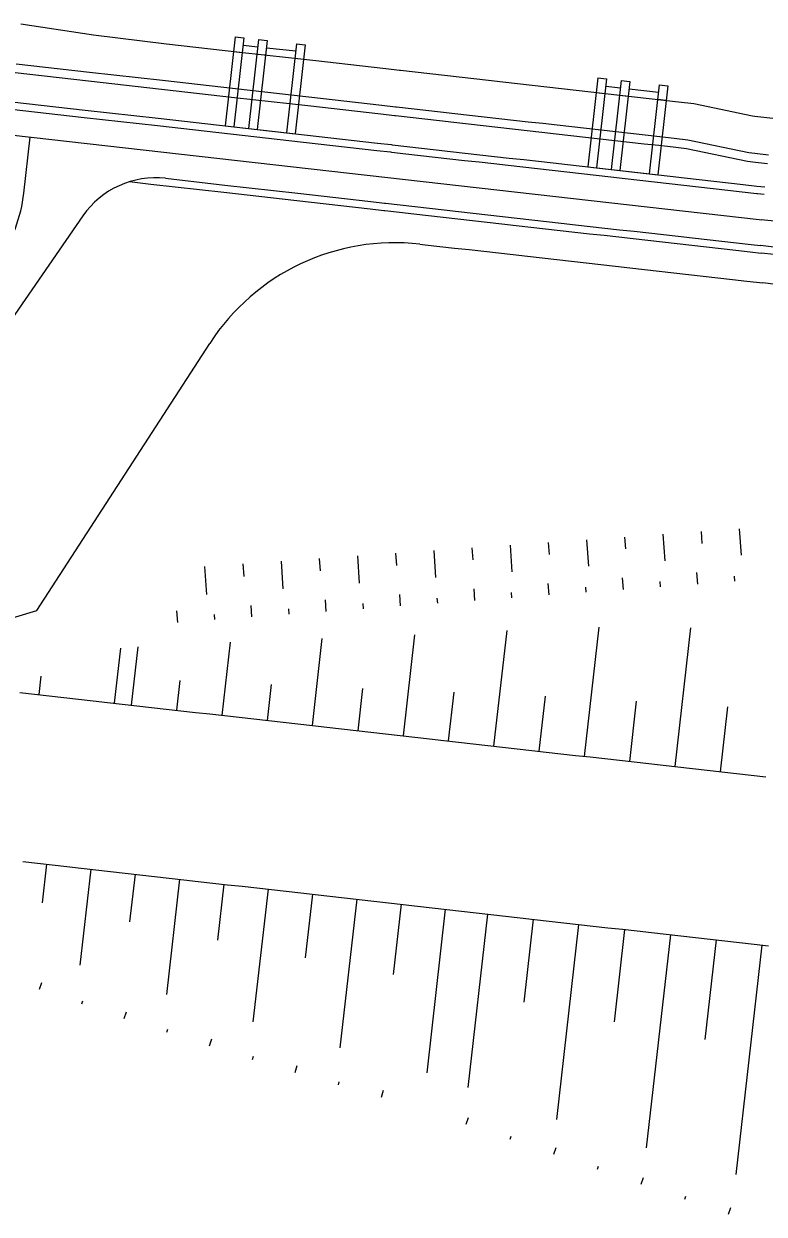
# Model space of a CAD drawing. Extents: x -552278 to -547230, y -1151007 to -1148251.
# Drawn here: x -551608.3 to -551558, y -1148672.6 to -1148591.6 of the extents above; entities that cross this region are included whole.
import ezdxf

# ---------------------------------------------------------------- set-up
doc = ezdxf.new("R2010")
doc.units = 0
doc.layers.add('u_trat navrh', color=7, linetype='Continuous')

msp = doc.modelspace()

# ---------------------------------------------------------------- linework, layer by layer
at = {"layer": 'u_trat navrh'}
for p, q in [((-551593.915, -1148592.498), (-551594.602, -1148598.559)), ((-551593.319, -1148592.565), (-551594.005, -1148598.627)), ((-551593.915, -1148592.498), (-551593.319, -1148592.565)), ((-551593.375, -1148593.062), (-551592.382, -1148593.175)), ((-551592.326, -1148592.678), (-551593.012, -1148598.739)), ((-551591.729, -1148592.745), (-551592.416, -1148598.807)), ((-551592.326, -1148592.678), (-551591.729, -1148592.745)), ((-551589.742, -1148592.97), (-551590.428, -1148599.032)), ((-551589.146, -1148593.038), (-551589.832, -1148599.099)), ((-551589.742, -1148592.97), (-551589.146, -1148593.038)), ((-551594.028, -1148593.492), (-551593.432, -1148593.559)), ((-551592.438, -1148593.672), (-551591.842, -1148593.739)), ((-551591.786, -1148593.242), (-551589.798, -1148593.467)), ((-551589.855, -1148593.964), (-551589.258, -1148594.031)), ((-551569.273, -1148595.287), (-551569.959, -1148601.349)), ((-551568.677, -1148595.355), (-551569.363, -1148601.416)), ((-551569.273, -1148595.287), (-551568.677, -1148595.355)), ((-551567.683, -1148595.467), (-551568.369, -1148601.529)), ((-551567.087, -1148595.535), (-551567.773, -1148601.596)), ((-551567.683, -1148595.467), (-551567.087, -1148595.535)), ((-551569.385, -1148596.281), (-551568.789, -1148596.349)), ((-551568.733, -1148595.852), (-551567.739, -1148595.964)), ((-551567.143, -1148596.032), (-551565.156, -1148596.257)), ((-551565.099, -1148595.76), (-551565.786, -1148601.821)), ((-551564.503, -1148595.827), (-551565.189, -1148601.889)), ((-551565.099, -1148595.76), (-551564.503, -1148595.827)), ((-551567.795, -1148596.461), (-551567.199, -1148596.529)), ((-551565.212, -1148596.753), (-551564.616, -1148596.821)), ((-551558.752, -1148597.873), (-551558.605, -1148597.904)), ((-551558.605, -1148597.904), (-551557.382, -1148598.042)), ((-551594.602, -1148598.559), (-551594.005, -1148598.627)), ((-551594.005, -1148598.627), (-551593.012, -1148598.739)), ((-551593.012, -1148598.739), (-551592.416, -1148598.807)), ((-551592.416, -1148598.807), (-551590.428, -1148599.032)), ((-551590.428, -1148599.032), (-551589.832, -1148599.099)), ((-551563.246, -1148600.096), (-551559.1, -1148600.968)), ((-551558.595, -1148600.421), (-551557.663, -1148600.527)), ((-551558.557, -1148601.029), (-551557.731, -1148601.123)), ((-551569.959, -1148601.349), (-551569.363, -1148601.416)), ((-551569.363, -1148601.416), (-551568.369, -1148601.529)), ((-551568.369, -1148601.529), (-551567.773, -1148601.596)), ((-551567.773, -1148601.596), (-551565.786, -1148601.821)), ((-551565.786, -1148601.821), (-551565.189, -1148601.889)), ((-551558.457, -1148602.651), (-551557.911, -1148602.713)), ((-551558.426, -1148603.157), (-551557.967, -1148603.209)), ((-551558.317, -1148604.931), (-551558.164, -1148604.948)), ((-551564.853, -1148626.337), (-551564.726, -1148628.131)), ((-551562.258, -1148626.154), (-551562.202, -1148626.957)), ((-551559.664, -1148625.971), (-551559.539, -1148627.748)), ((-551575.231, -1148627.069), (-551575.102, -1148628.897)), ((-551572.636, -1148626.886), (-551572.579, -1148627.705)), ((-551570.042, -1148626.703), (-551569.914, -1148628.514)), ((-551567.447, -1148626.52), (-551567.39, -1148627.331)), ((-551588.203, -1148627.983), (-551588.144, -1148628.825)), ((-551585.609, -1148627.8), (-551585.477, -1148629.663)), ((-551583.014, -1148627.617), (-551582.955, -1148628.452)), ((-551580.42, -1148627.435), (-551580.29, -1148629.28)), ((-551577.825, -1148627.252), (-551577.767, -1148628.078)), ((-551595.987, -1148628.532), (-551595.853, -1148630.429)), ((-551593.392, -1148628.349), (-551593.332, -1148629.199)), ((-551590.798, -1148628.166), (-551590.665, -1148630.046)), ((-551567.53, -1148630.09), (-551567.588, -1148629.306)), ((-551565.006, -1148629.904), (-551565.032, -1148629.551)), ((-551562.482, -1148629.718), (-551562.54, -1148628.934)), ((-551559.958, -1148629.532), (-551559.984, -1148629.179)), ((-551582.674, -1148631.208), (-551582.732, -1148630.424)), ((-551577.626, -1148630.836), (-551577.684, -1148630.052)), ((-551575.102, -1148630.649), (-551575.128, -1148630.297)), ((-551572.578, -1148630.463), (-551572.636, -1148629.679)), ((-551570.054, -1148630.277), (-551570.08, -1148629.924)), ((-551592.77, -1148631.953), (-551592.827, -1148631.169)), ((-551587.722, -1148631.581), (-551587.78, -1148630.797)), ((-551585.198, -1148631.395), (-551585.224, -1148631.042)), ((-551580.15, -1148631.022), (-551580.176, -1148630.669)), ((-551597.817, -1148632.326), (-551597.875, -1148631.542)), ((-551595.294, -1148632.14), (-551595.32, -1148631.787)), ((-551590.246, -1148631.767), (-551590.272, -1148631.414)), ((-551576.329, -1148640.741), (-551575.44, -1148632.881)), ((-551570.175, -1148641.437), (-551569.181, -1148632.662)), ((-551564.02, -1148642.134), (-551562.95, -1148632.688)), ((-551594.794, -1148638.65), (-551594.231, -1148633.678)), ((-551588.668, -1148639.344), (-551587.999, -1148633.431)), ((-551582.484, -1148640.044), (-551581.707, -1148633.174)), ((-551602.107, -1148637.823), (-551601.683, -1148634.083)), ((-551600.949, -1148637.954), (-551600.501, -1148633.993)), ((-551607.242, -1148637.241), (-551607.1, -1148635.989)), ((-551597.872, -1148638.302), (-551597.643, -1148636.285)), ((-551591.717, -1148638.999), (-551591.439, -1148636.545)), ((-551585.562, -1148639.696), (-551585.236, -1148636.821)), ((-551579.407, -1148640.392), (-551579.032, -1148637.078)), ((-551573.252, -1148641.089), (-551572.827, -1148637.335)), ((-551567.097, -1148641.786), (-551566.634, -1148637.693)), ((-551560.942, -1148642.482), (-551560.443, -1148638.074)), ((-551606.738, -1148648.771), (-551607.037, -1148651.409)), ((-551603.726, -1148649.112), (-551604.464, -1148655.632)), ((-551600.715, -1148649.453), (-551601.082, -1148652.694)), ((-551597.703, -1148649.794), (-551598.59, -1148657.63)), ((-551594.691, -1148650.135), (-551595.12, -1148653.928)), ((-551591.679, -1148650.476), (-551592.701, -1148659.498)), ((-551588.668, -1148650.817), (-551589.157, -1148655.139)), ((-551585.656, -1148651.158), (-551586.801, -1148661.271)), ((-551582.644, -1148651.499), (-551583.185, -1148656.276)), ((-551579.632, -1148651.84), (-551580.891, -1148662.963)), ((-551576.773, -1148652.163), (-551578.109, -1148663.967)), ((-551573.665, -1148652.515), (-551574.304, -1148658.164)), ((-551570.582, -1148652.864), (-551572.084, -1148666.127)), ((-551567.448, -1148653.219), (-551568.158, -1148659.485)), ((-551564.34, -1148653.571), (-551565.98, -1148668.058)), ((-551561.232, -1148653.922), (-551561.998, -1148660.694)), ((-551558.124, -1148654.274), (-551559.891, -1148669.883)), ((-551607.209, -1148657.271), (-551607.053, -1148656.807)), ((-551604.328, -1148658.264), (-551604.255, -1148658.056)), ((-551601.451, -1148659.267), (-551601.29, -1148658.804)), ((-551598.551, -1148660.202), (-551598.484, -1148659.992)), ((-551595.646, -1148661.123), (-551595.498, -1148660.656)), ((-551592.742, -1148662.045), (-551592.675, -1148661.835)), ((-551589.83, -1148662.942), (-551589.692, -1148662.472)), ((-551586.9, -1148663.779), (-551586.84, -1148663.567)), ((-551583.971, -1148664.618), (-551583.836, -1148664.147)), ((-551578.206, -1148666.461), (-551578.048, -1148665.998)), ((-551575.236, -1148667.48), (-551575.164, -1148667.271)), ((-551572.265, -1148668.499), (-551572.107, -1148668.036)), ((-551569.295, -1148669.518), (-551569.223, -1148669.309)), ((-551566.324, -1148670.536), (-551566.166, -1148670.074)), ((-551563.354, -1148671.555), (-551563.282, -1148671.347)), ((-551560.383, -1148672.574), (-551560.224, -1148672.111))]:
    msp.add_line(p, q, dxfattribs=at)
for points in [[(-551608.48, -1148591.619), (-551603.532, -1148592.361), (-551598.57, -1148592.977)], [(-551598.57, -1148592.977), (-551593.601, -1148593.54), (-551588.633, -1148594.102), (-551583.665, -1148594.665), (-551582.735, -1148594.77), (-551582.671, -1148594.777), (-551581.677, -1148594.89), (-551580.684, -1148595.002), (-551579.69, -1148595.115), (-551578.697, -1148595.227), (-551577.703, -1148595.34), (-551576.709, -1148595.452), (-551575.716, -1148595.564), (-551574.722, -1148595.677), (-551573.728, -1148595.789), (-551572.735, -1148595.902), (-551571.741, -1148596.014), (-551570.747, -1148596.127), (-551569.754, -1148596.239), (-551568.76, -1148596.352), (-551567.766, -1148596.464), (-551566.773, -1148596.577), (-551565.779, -1148596.689), (-551564.785, -1148596.802), (-551563.792, -1148596.914), (-551562.752, -1148597.032), (-551558.752, -1148597.873)], [(-551608.787, -1148594.337), (-551603.819, -1148594.899), (-551598.851, -1148595.462), (-551593.883, -1148596.024), (-551588.914, -1148596.586), (-551583.946, -1148597.149), (-551583.017, -1148597.254), (-551582.952, -1148597.261), (-551581.959, -1148597.374), (-551580.965, -1148597.486), (-551579.971, -1148597.599), (-551578.978, -1148597.711), (-551577.984, -1148597.824), (-551576.99, -1148597.936), (-551575.997, -1148598.049), (-551575.003, -1148598.161), (-551574.009, -1148598.274), (-551573.016, -1148598.386), (-551572.022, -1148598.499), (-551571.028, -1148598.611), (-551570.035, -1148598.723), (-551569.041, -1148598.836), (-551568.048, -1148598.948), (-551567.054, -1148599.061), (-551566.06, -1148599.173), (-551565.067, -1148599.286), (-551564.073, -1148599.398), (-551563.151, -1148599.503), (-551559.004, -1148600.375), (-551558.595, -1148600.421)], [(-551608.855, -1148594.933), (-551603.887, -1148595.495), (-551598.918, -1148596.058), (-551593.95, -1148596.62), (-551588.982, -1148597.183), (-551584.013, -1148597.745), (-551583.084, -1148597.85), (-551583.02, -1148597.857), (-551582.026, -1148597.97), (-551581.033, -1148598.082), (-551580.039, -1148598.195), (-551579.045, -1148598.307), (-551578.052, -1148598.42), (-551577.058, -1148598.532), (-551576.064, -1148598.645), (-551575.071, -1148598.757), (-551574.077, -1148598.87), (-551573.083, -1148598.982), (-551572.09, -1148599.095), (-551571.096, -1148599.207), (-551570.102, -1148599.32), (-551569.109, -1148599.432), (-551568.115, -1148599.545), (-551567.121, -1148599.657), (-551566.128, -1148599.77), (-551565.134, -1148599.882), (-551564.14, -1148599.995), (-551563.246, -1148600.096)], [(-551626.816, -1148597.177), (-551558.317, -1148604.931)], [(-551609.08, -1148596.92), (-551604.112, -1148597.483), (-551599.143, -1148598.045), (-551594.175, -1148598.607), (-551589.207, -1148599.17), (-551584.238, -1148599.732), (-551583.309, -1148599.837), (-551583.245, -1148599.845), (-551582.251, -1148599.957), (-551581.257, -1148600.07), (-551580.264, -1148600.182), (-551579.27, -1148600.295), (-551578.277, -1148600.407), (-551577.283, -1148600.52), (-551576.289, -1148600.632), (-551575.296, -1148600.745), (-551574.302, -1148600.857), (-551573.308, -1148600.97), (-551572.315, -1148601.082), (-551571.321, -1148601.195), (-551570.327, -1148601.307), (-551569.334, -1148601.419), (-551568.34, -1148601.532), (-551567.346, -1148601.644), (-551566.353, -1148601.757), (-551565.359, -1148601.869), (-551564.365, -1148601.982), (-551563.372, -1148602.094), (-551562.378, -1148602.207), (-551561.384, -1148602.319), (-551560.391, -1148602.432), (-551559.397, -1148602.544), (-551558.457, -1148602.651)], [(-551609.136, -1148597.417), (-551604.168, -1148597.98), (-551599.199, -1148598.542), (-551594.231, -1148599.104), (-551589.263, -1148599.667), (-551584.295, -1148600.229), (-551583.365, -1148600.334), (-551583.301, -1148600.342), (-551582.307, -1148600.454), (-551581.314, -1148600.567), (-551580.32, -1148600.679), (-551579.326, -1148600.791), (-551578.333, -1148600.904), (-551577.339, -1148601.016), (-551576.345, -1148601.129), (-551575.352, -1148601.241), (-551574.358, -1148601.354), (-551573.364, -1148601.466), (-551572.371, -1148601.579), (-551571.377, -1148601.691), (-551570.384, -1148601.804), (-551569.39, -1148601.916), (-551568.396, -1148602.029), (-551567.403, -1148602.141), (-551566.409, -1148602.254), (-551565.415, -1148602.366), (-551564.422, -1148602.479), (-551563.428, -1148602.591), (-551562.434, -1148602.704), (-551561.441, -1148602.816), (-551560.447, -1148602.929), (-551559.453, -1148603.041), (-551558.46, -1148603.154), (-551558.426, -1148603.157)], [(-551608.273, -1148603.131), (-551607.842, -1148599.325)], [(-551559.1, -1148600.968), (-551558.557, -1148601.029)], [(-551601.085, -1148602.354), (-551599.649, -1148602.517), (-551594.681, -1148603.079), (-551589.713, -1148603.641), (-551584.745, -1148604.204), (-551583.815, -1148604.309), (-551583.751, -1148604.316), (-551582.757, -1148604.429), (-551581.764, -1148604.541), (-551580.77, -1148604.654), (-551579.776, -1148604.766), (-551578.783, -1148604.879), (-551577.789, -1148604.991), (-551576.795, -1148605.104), (-551575.802, -1148605.216), (-551574.808, -1148605.329), (-551573.814, -1148605.441), (-551572.821, -1148605.553), (-551571.827, -1148605.666), (-551570.833, -1148605.778), (-551569.84, -1148605.891), (-551568.846, -1148606.003), (-551567.852, -1148606.116), (-551566.859, -1148606.228), (-551565.865, -1148606.341), (-551564.872, -1148606.453), (-551563.878, -1148606.566), (-551562.884, -1148606.678), (-551561.891, -1148606.791), (-551560.897, -1148606.903), (-551559.903, -1148607.016), (-551558.91, -1148607.128), (-551558.176, -1148607.211)], [(-551598.646, -1148602.127), (-551594.625, -1148602.582), (-551589.657, -1148603.144), (-551584.688, -1148603.707), (-551583.759, -1148603.812), (-551583.695, -1148603.819), (-551582.701, -1148603.932), (-551581.707, -1148604.044), (-551580.714, -1148604.157), (-551579.72, -1148604.269), (-551578.726, -1148604.382), (-551577.733, -1148604.494), (-551576.739, -1148604.607), (-551575.745, -1148604.719), (-551574.752, -1148604.832), (-551573.758, -1148604.944), (-551572.765, -1148605.057), (-551571.771, -1148605.169), (-551570.777, -1148605.282), (-551569.784, -1148605.394), (-551568.79, -1148605.507), (-551567.796, -1148605.619), (-551566.803, -1148605.732), (-551565.809, -1148605.844), (-551564.815, -1148605.956), (-551563.822, -1148606.069), (-551562.828, -1148606.181), (-551561.834, -1148606.294), (-551560.841, -1148606.406), (-551559.847, -1148606.519), (-551558.853, -1148606.631), (-551558.207, -1148606.705)], [(-551604.259, -1148604.68), (-551618.605, -1148625.463), (-551612.384, -1148629.757), (-551614.656, -1148633.049), (-551620.878, -1148628.754), (-551630.753, -1148621.937), (-551627.345, -1148616.999), (-551624.876, -1148618.704)], [(-551581.364, -1148606.599), (-551580.995, -1148606.641), (-551580.001, -1148606.753), (-551579.008, -1148606.866), (-551578.014, -1148606.978), (-551577.02, -1148607.091), (-551576.027, -1148607.203), (-551575.033, -1148607.316), (-551574.039, -1148607.428), (-551573.046, -1148607.541), (-551572.052, -1148607.653), (-551571.058, -1148607.766), (-551570.065, -1148607.878), (-551569.071, -1148607.991), (-551568.077, -1148608.103), (-551567.084, -1148608.216), (-551566.09, -1148608.328), (-551565.096, -1148608.441), (-551564.103, -1148608.553), (-551563.109, -1148608.666), (-551562.116, -1148608.778), (-551561.122, -1148608.891), (-551560.128, -1148609.003), (-551559.135, -1148609.116), (-551558.051, -1148609.238)], [(-551634.869, -1148625.192), (-551627.814, -1148628.607), (-551615.134, -1148633.86), (-551610.272, -1148632.386), (-551607.397, -1148631.515), (-551595.644, -1148613.354)], [(-551608.541, -1148637.094), (-551607.547, -1148637.207), (-551606.554, -1148637.319), (-551605.56, -1148637.432), (-551604.567, -1148637.544), (-551603.573, -1148637.657), (-551602.579, -1148637.769), (-551601.586, -1148637.882), (-551600.592, -1148637.994), (-551599.598, -1148638.107), (-551598.605, -1148638.219), (-551597.611, -1148638.332), (-551596.617, -1148638.444), (-551595.624, -1148638.557), (-551594.63, -1148638.669), (-551593.636, -1148638.782), (-551592.643, -1148638.894), (-551591.649, -1148639.006), (-551590.655, -1148639.119), (-551589.662, -1148639.231), (-551588.668, -1148639.344), (-551587.674, -1148639.456), (-551586.681, -1148639.569), (-551585.687, -1148639.681), (-551584.693, -1148639.794), (-551583.7, -1148639.906), (-551582.706, -1148640.019), (-551581.712, -1148640.131), (-551580.719, -1148640.244), (-551579.725, -1148640.356), (-551578.732, -1148640.469), (-551577.738, -1148640.581), (-551576.744, -1148640.694), (-551575.751, -1148640.806), (-551574.757, -1148640.919), (-551573.763, -1148641.031), (-551572.77, -1148641.144), (-551571.776, -1148641.256), (-551570.782, -1148641.369), (-551569.789, -1148641.481), (-551568.795, -1148641.594), (-551567.801, -1148641.706), (-551566.808, -1148641.818), (-551565.814, -1148641.931), (-551564.82, -1148642.043), (-551563.827, -1148642.156), (-551562.833, -1148642.268), (-551561.839, -1148642.381), (-551560.846, -1148642.493), (-551559.852, -1148642.606), (-551558.858, -1148642.718), (-551557.865, -1148642.831)], [(-551608.341, -1148648.59), (-551607.347, -1148648.702), (-551606.354, -1148648.815), (-551605.36, -1148648.927), (-551604.366, -1148649.04), (-551603.373, -1148649.152), (-551602.379, -1148649.265), (-551601.385, -1148649.377), (-551600.392, -1148649.49), (-551599.398, -1148649.602), (-551598.404, -1148649.715), (-551597.411, -1148649.827), (-551596.417, -1148649.94), (-551595.424, -1148650.052), (-551594.43, -1148650.164), (-551593.436, -1148650.277), (-551592.443, -1148650.389), (-551591.449, -1148650.502), (-551590.455, -1148650.614), (-551589.462, -1148650.727), (-551588.468, -1148650.839), (-551587.474, -1148650.952), (-551586.481, -1148651.064), (-551585.487, -1148651.177), (-551584.493, -1148651.289), (-551583.5, -1148651.402), (-551582.506, -1148651.514), (-551581.512, -1148651.627), (-551580.519, -1148651.739), (-551579.525, -1148651.852), (-551578.531, -1148651.964), (-551577.538, -1148652.077), (-551576.544, -1148652.189), (-551575.55, -1148652.302), (-551574.557, -1148652.414), (-551573.563, -1148652.527), (-551572.569, -1148652.639), (-551571.576, -1148652.752), (-551570.582, -1148652.864), (-551569.589, -1148652.976), (-551568.595, -1148653.089), (-551567.601, -1148653.201), (-551566.608, -1148653.314), (-551565.614, -1148653.426), (-551564.62, -1148653.539), (-551563.627, -1148653.651), (-551562.633, -1148653.764), (-551561.639, -1148653.876), (-551560.646, -1148653.989), (-551559.652, -1148654.101), (-551558.658, -1148654.214), (-551557.665, -1148654.326)]]:
    msp.add_lwpolyline(points, dxfattribs=at)
for centre, radius, start, end in [((-551599.321, -1148608.089), 6, 83.54171, 145.382), ((-551618.21, -1148602.006), 10, 325.382, 353.54171), ((-551597.532, -1148952.727), 350, 78.81008, 83.54171), ((-551583.051, -1148621.504), 15, 83.54171, 147.08985), ((-551597.532, -1148952.727), 348.25, 78.81008, 83.51632), ((-551597.532, -1148952.727), 347.75, 78.81008, 83.50177), ((-551597.532, -1148952.727), 345.75, 78.81008, 83.44316), ((-551584.057, -1148619.377), 13, 147.08961, 147.09009)]:
    msp.add_arc(centre, radius, start, end, dxfattribs=at)

doc.saveas('drawing.dxf')
